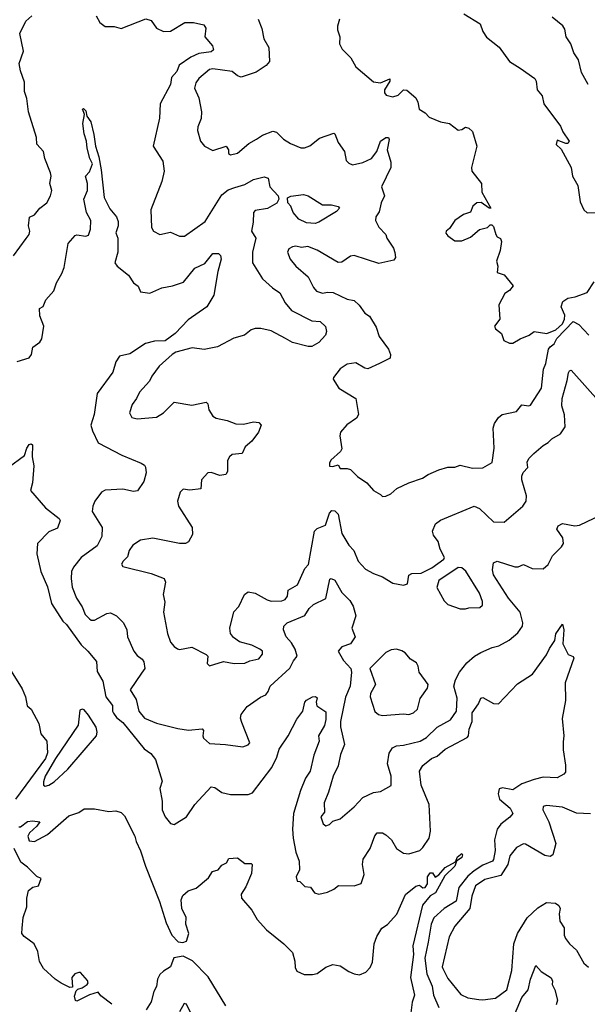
# Model space of a CAD drawing. Extents: x 1468344 to 1613994, y 525695 to 643861.
# Tile 276 of 427: x 1525360 to 1528576, y 603623 to 609202. Entities that reach past the tile are written whole.
import ezdxf

# ---------------------------------------------------------------- set-up
doc = ezdxf.new("R2010")
doc.units = 0

msp = doc.modelspace()

# ---------------------------------------------------------------- linework, layer by layer
at = {"layer": '0CON10XD'}
for points in [[(1525326.2, 607865), (1525397.3, 607962.7), (1525414.2, 607985.8), (1525417.5, 608005), (1525410, 608035), (1525416.2, 608083.8), (1525445, 608097.1), (1525475, 608134.5), (1525515, 608164.6), (1525535.7, 608205), (1525541.6, 608235), (1525530.7, 608275), (1525538.5, 608315), (1525535.5, 608334.5), (1525502.9, 608415), (1525495, 608455.8), (1525457.3, 608497.3), (1525455.7, 608535), (1525410.9, 608680.9), (1525401.4, 608755), (1525387.9, 608795), (1525387.8, 608847.8), (1525365, 608912.5), (1525357.5, 608955), (1525381.9, 609025), (1525360.9, 609125), (1525395, 609194.6), (1525428.6, 609225)], [(1525792.7, 609225), (1525815, 609186.7), (1525845, 609163.1), (1525895, 609164), (1525935, 609152), (1526075, 609206.7), (1526105, 609198.8), (1526134.5, 609154.5), (1526175.5, 609135.5), (1526215, 609137.7), (1526295, 609187.5), (1526345, 609187.5), (1526402.7, 609172.7), (1526414, 609155), (1526409.4, 609105), (1526453.3, 609055), (1526458.9, 609031.1), (1526445, 609020.6), (1526375, 609011.7), (1526329.9, 608990.1), (1526263.8, 608945), (1526250.5, 608909.5), (1526221.2, 608875), (1526214, 608835), (1526156.7, 608725), (1526152.3, 608645), (1526117, 608485), (1526170.5, 608400.5), (1526179.8, 608345), (1526164.9, 608285.1), (1526103.1, 608125), (1526106.5, 608025), (1526118.6, 608005), (1526155, 607985.5), (1526215, 607998.6), (1526265, 607975.6), (1526293.3, 607976.7), (1526410.9, 608059.1), (1526505, 608210.6), (1526540.9, 608239.1), (1526578.4, 608251.6), (1526635, 608267.7), (1526685, 608297.3), (1526745, 608312.5), (1526767.1, 608305), (1526776.9, 608255), (1526824, 608204), (1526829.3, 608185), (1526816.4, 608163.6), (1526765, 608132.2), (1526695, 608120.8), (1526685, 608110), (1526683.9, 608055), (1526674.2, 608005), (1526699.1, 607965), (1526679.7, 607885), (1526678.5, 607825), (1526735, 607733.1), (1526793, 607683), (1526835, 607655.6), (1526865, 607597.1), (1526900.5, 607555), (1527015, 607496.5), (1527062.2, 607492.2), (1527093.2, 607463.2), (1527098.6, 607435), (1527092.9, 607415), (1527055.9, 607374.1), (1527015, 607350.5), (1526995, 607350.5), (1526905, 607374.1), (1526866.2, 607395), (1526785, 607439.6), (1526726.9, 607453.1), (1526695, 607453.5), (1526671.2, 607445), (1526633.8, 607415), (1526572.8, 607397.2), (1526481.7, 607348.3), (1526405.6, 607334.4), (1526337.7, 607342.3), (1526245, 607317.8), (1526224.1, 607305.9), (1526150.2, 607239.8), (1526108.3, 607181.7), (1526096.3, 607153.7), (1526038.8, 607091.2), (1526022.9, 607055), (1525998, 607022), (1525982.9, 606975), (1525995, 606948.6), (1526025, 606940.6), (1526135, 606950.6), (1526174.6, 606975.4), (1526235, 607035.7), (1526335, 607018.9), (1526417.5, 607035), (1526425.6, 607025.6), (1526431.8, 606991.8), (1526455, 606956.2), (1526472.5, 606945), (1526535, 606932), (1526585, 606912), (1526628.8, 606911.2), (1526685, 606923.3), (1526715, 606920), (1526727.5, 606905), (1526713.5, 606865), (1526675.3, 606814.7), (1526638.1, 606781.9), (1526621.2, 606745), (1526565, 606737.8), (1526548.6, 606725), (1526538.1, 606705), (1526537.5, 606642.5), (1526528.8, 606625), (1526495, 606620.4), (1526445, 606636.9), (1526425.7, 606634.3), (1526391.2, 606595), (1526386.7, 606543.3), (1526325, 606535.6), (1526287.1, 606542.9), (1526269.2, 606525), (1526254.4, 606475), (1526260, 606445), (1526337.1, 606325), (1526338.8, 606285), (1526317.1, 606242.9), (1526300, 606235), (1526265, 606233.8), (1526115, 606264), (1526045, 606253.3), (1526000.8, 606225), (1525980, 606195), (1525970.9, 606159.1), (1525946.2, 606135), (1525937, 606117), (1525945, 606103.8), (1526105.6, 606064.4), (1526179.2, 606035), (1526186.9, 606015), (1526172.5, 605945), (1526182.7, 605902.7), (1526175.5, 605845), (1526197.5, 605725), (1526214.4, 605675), (1526235, 605650), (1526255, 605637.5), (1526265, 605634.2), (1526335, 605646), (1526416.2, 605605), (1526427.1, 605595), (1526422, 605555), (1526435, 605541.2), (1526514.5, 605565.5), (1526575, 605554.4), (1526635, 605555.8), (1526665, 605570), (1526715, 605580), (1526735, 605607.5), (1526735.8, 605625), (1526721.2, 605635), (1526675, 605658.2), (1526606.1, 605676.1), (1526571.5, 605701.5), (1526555, 605723.8), (1526550.4, 605755), (1526573.3, 605846.7), (1526601.9, 605878.1), (1526634.8, 605945.2), (1526655, 605960.9), (1526695, 605952.5), (1526762, 605915), (1526785, 605908.2), (1526845, 605909.3), (1526865, 605917.5), (1526876.9, 605935), (1526880.9, 605969.1), (1526935, 606000), (1526975, 606092), (1526996.4, 606115), (1527030.4, 606305), (1527045, 606319.4), (1527092.8, 606337.2), (1527115, 606406), (1527129.1, 606420.9), (1527145, 606419.4), (1527165, 606400), (1527185, 606290.6), (1527225, 606224.4), (1527252.5, 606195), (1527278.8, 606135), (1527318.9, 606088.9), (1527364, 606064), (1527415, 606045.7), (1527475, 606010), (1527535, 605997.8), (1527558.1, 606005), (1527564.4, 606055), (1527582.5, 606065), (1527635, 606066.2), (1527695, 606096.2), (1527762.5, 606145), (1527767.5, 606155), (1527742, 606202), (1527731.4, 606245), (1527705, 606282), (1527698.1, 606305), (1527716.5, 606345), (1527745, 606366.4), (1527935, 606445.3), (1527965, 606432.7), (1528045, 606357.5), (1528105, 606354.6), (1528211.2, 606445), (1528228.8, 606475), (1528232, 606505), (1528205.6, 606594.4), (1528205.5, 606615), (1528213, 606637), (1528240, 606665), (1528236.2, 606695), (1528244.2, 606715), (1528272.5, 606745), (1528325, 606789.2), (1528355, 606806.5), (1528375, 606828.2), (1528424, 606855), (1528450, 606895), (1528446, 606964), (1528432.6, 607015), (1528433, 607055), (1528462.7, 607157.3), (1528469.4, 607200.6), (1528475, 607213.3), (1528485, 607216), (1528655.3, 607025.3)], [(1527876.9, 609235), (1527968.9, 609178.9), (1527984.7, 609134.7), (1528005, 609102.9), (1528076.3, 609046.3), (1528135, 608965.7), (1528195, 608927.5), (1528278.8, 608868.8), (1528286.2, 608855), (1528292, 608805), (1528321.2, 608771.2), (1528330, 608725), (1528425, 608598.8), (1528437.1, 608567.1), (1528472.5, 608515), (1528465, 608500), (1528455, 608500), (1528405, 608520), (1528400, 608495), (1528428.3, 608468.3), (1528483.8, 608365), (1528492.5, 608315), (1528522.3, 608262.3), (1528535, 608170), (1528556.2, 608125), (1528575, 608108.8)], [(1526712.2, 609205), (1526732.4, 609152.4), (1526744.2, 609094.2), (1526772.5, 609045), (1526776, 608965), (1526756.8, 608943.2), (1526700, 608905), (1526615, 608877.1), (1526595, 608884.2), (1526565, 608909.2), (1526455, 608923.1), (1526435, 608920.8), (1526375, 608869.1), (1526358.2, 608845), (1526350, 608815), (1526375, 608760), (1526391.2, 608681.2), (1526387.9, 608642.1), (1526369.2, 608595), (1526368, 608575), (1526383.8, 608515), (1526406.5, 608486.5), (1526455, 608461.9), (1526530, 608485), (1526543.3, 608465), (1526543.8, 608443.8), (1526555, 608436.7), (1526595, 608446), (1526659.4, 608500.6), (1526701.4, 608525), (1526735, 608547.8), (1526795, 608570.8), (1526815, 608564.2), (1526855, 608525.8), (1526895, 608500), (1526953.6, 608476.4), (1526974.1, 608475.9), (1527005, 608488), (1527059.4, 608530.6), (1527139.2, 608559.2), (1527146.2, 608555), (1527165, 608506.7), (1527200, 608455), (1527210, 608405), (1527225, 608388.6), (1527245, 608379.4), (1527305, 608393.6), (1527353.2, 608416.8), (1527383.9, 608455), (1527403.8, 608515), (1527435, 608535.6), (1527450, 608535), (1527454, 608524), (1527442.9, 608465), (1527462.7, 608395), (1527462.7, 608365), (1527410.6, 608255), (1527428, 608205), (1527408.8, 608165), (1527396, 608114), (1527377.5, 608085), (1527376.7, 608065), (1527395, 608027.5), (1527433.8, 607985), (1527440, 607965), (1527478.2, 607908.2), (1527485, 607883.3), (1527488.9, 607855), (1527479.5, 607840.5), (1527395, 607820), (1527255, 607866.8), (1527235, 607863.2), (1527185, 607829.3), (1527165, 607825.7), (1527045, 607896.2), (1526992.5, 607917.5), (1526957.6, 607912.4), (1526925, 607918.9), (1526905, 607916.2), (1526885.4, 607904.6), (1526877.8, 607885), (1526892.9, 607845), (1526925, 607806), (1526995, 607745.8), (1527025, 607684.2), (1527041.4, 607665), (1527075, 607652.5), (1527105, 607659.2), (1527136.8, 607656.8), (1527215, 607618.6), (1527255, 607611.2), (1527283.9, 607583.9), (1527315, 607540), (1527341.7, 607521.7), (1527380, 607460), (1527397, 607407), (1527450, 607335), (1527461.9, 607305), (1527460, 607285), (1527398.8, 607255), (1527333.4, 607223.4), (1527315, 607227.3), (1527265, 607258.5), (1527215, 607251.1), (1527176.4, 607223.6), (1527137.5, 607175), (1527136.7, 607165), (1527168.8, 607115), (1527265.6, 607055.6), (1527280, 606965), (1527268.8, 606945), (1527214, 606906), (1527177.1, 606865), (1527174.4, 606845), (1527185, 606770), (1527177.5, 606755), (1527123.9, 606706.1), (1527115, 606690), (1527115, 606672.5), (1527135, 606670), (1527165, 606680), (1527175, 606660), (1527215, 606660), (1527235, 606653.8), (1527275, 606614.4), (1527327.5, 606577.5), (1527364.1, 606534.1), (1527405, 606512.5), (1527415, 606500), (1527435, 606502.5), (1527463.6, 606516.4), (1527497.5, 606545), (1527565, 606578), (1527642.5, 606605), (1527675, 606626), (1527735, 606650.8), (1527785, 606666), (1527825, 606666), (1527855, 606678.8), (1527925, 606660.6), (1527985, 606662.5), (1528036.9, 606693.1), (1528048, 606775), (1528042.4, 606887.6), (1528050.6, 606915), (1528072.6, 606947.4), (1528094.3, 606965.7), (1528175, 606982.5), (1528205, 607020), (1528245, 607014.2), (1528255, 607018.8), (1528316.2, 607115), (1528328.6, 607221.4), (1528340.8, 607255), (1528355.3, 607335), (1528365, 607349.6), (1528388.2, 607365), (1528402.7, 607395), (1528495, 607492.7), (1528527.1, 607475), (1528584.7, 607415)], [(1527172, 609205), (1527161.2, 609165), (1527161.2, 609145), (1527174, 609105), (1527171.9, 609065), (1527188.1, 609035), (1527235.9, 608985.9), (1527265.6, 608935), (1527365, 608849.5), (1527405, 608843.8), (1527457, 608867), (1527457.1, 608855), (1527426.4, 608805), (1527427.2, 608787.2), (1527436.2, 608775), (1527475, 608765.8), (1527505, 608774), (1527534.1, 608805.9), (1527553.9, 608803.9), (1527605, 608760), (1527616.7, 608735), (1527623.8, 608695), (1527656.7, 608675), (1527679.5, 608649.5), (1527745, 608623.8), (1527795, 608613.8), (1527845, 608576.7), (1527865, 608580), (1527886.1, 608593.9), (1527905, 608587.1), (1527925, 608568), (1527950.6, 608485), (1527920.8, 608365), (1527922.5, 608345), (1527976, 608275), (1527979.1, 608225), (1528030, 608135), (1528020, 608135), (1527975, 608165.8), (1527950, 608165), (1527926.7, 608145), (1527915, 608112.5), (1527875, 608098.8), (1527825, 608064.2), (1527795, 608020), (1527776.2, 608005), (1527773.6, 607993.6), (1527785, 607977.5), (1527825, 607950), (1527865, 607948.8), (1527915, 607970), (1527965, 608013.3), (1528010, 608025), (1528025, 608040), (1528035, 608040), (1528045, 608030), (1528057.5, 607985), (1528065, 607972.5), (1528083.3, 607963.3), (1528090, 607945), (1528082, 607895), (1528062, 607835), (1528068.8, 607805), (1528065, 607770), (1528105.8, 607755.8), (1528156.7, 607695), (1528135, 607667.5), (1528109.5, 607650.5), (1528075, 607587.5), (1528080, 607505), (1528050, 607465), (1528055, 607450), (1528090, 607425), (1528102.5, 607385), (1528135, 607370), (1528155, 607368.8), (1528195, 607393.8), (1528247.5, 607415), (1528274.4, 607435.6), (1528347.5, 607425), (1528397.8, 607445), (1528435, 607479.6), (1528447.4, 607505), (1528448.2, 607528.2), (1528428.8, 607575), (1528436.5, 607605), (1528465, 607624.5), (1528507.2, 607632.8), (1528575, 607657.3), (1528615, 607716.7)], [(1528580, 608835), (1528543, 608903), (1528525.6, 608975), (1528499.2, 609015), (1528483.1, 609065), (1528455.6, 609105), (1528448.5, 609148.5), (1528437.8, 609167.8), (1528377, 609217)], [(1525345.8, 607265), (1525414.4, 607285.6), (1525427.5, 607305), (1525435, 607346.7), (1525475, 607375.8), (1525485, 607394.2), (1525496.9, 607465), (1525474.2, 607525), (1525472.5, 607565), (1525493, 607577), (1525508.8, 607615), (1525554.6, 607665.4), (1525568.3, 607711.7), (1525600, 607765), (1525612.1, 607797.9), (1525635.7, 607935), (1525675, 607980), (1525685, 607984), (1525734.2, 607975.8), (1525749.4, 607980.6), (1525761.9, 608015), (1525763.1, 608065), (1525739.7, 608109.7), (1525723.1, 608185), (1525744.2, 608235), (1525743.8, 608275), (1525733.8, 608315), (1525755, 608341.2), (1525773.2, 608385), (1525757.2, 608415), (1525742.2, 608475), (1525739.4, 608515), (1525725.2, 608555), (1525718.8, 608615), (1525726.7, 608665), (1525723.1, 608676.9), (1525716.7, 608695), (1525721.2, 608698.8), (1525736, 608686), (1525740, 608655), (1525763.2, 608623.2), (1525781.3, 608551.3), (1525789.5, 608485), (1525808.9, 608425), (1525821.7, 608351.7), (1525839.5, 608195), (1525870.9, 608130.9), (1525908.6, 608085), (1525918.7, 608058.7), (1525918.9, 608035), (1525905.6, 607995), (1525915.5, 607965), (1525915.6, 607885.6), (1525899.5, 607825), (1525913.5, 607805), (1525976.8, 607755), (1526005, 607711.2), (1526032, 607692), (1526045, 607660), (1526096.8, 607653.2), (1526165, 607682.9), (1526226.2, 607693.8), (1526287.5, 607715), (1526352, 607795), (1526408.3, 607821.7), (1526455, 607877.5), (1526487.5, 607877.5), (1526497.1, 607867.1), (1526502.2, 607845), (1526482.5, 607775), (1526459.3, 607640.7), (1526420, 607575), (1526315, 607502.5), (1526242, 607425), (1526185, 607382.5), (1526125, 607381), (1526072.4, 607367.6), (1525985, 607309.2), (1525925, 607295.7), (1525904.2, 607264.2), (1525888.1, 607205), (1525800, 607085), (1525783.1, 606965), (1525763.5, 606905), (1525772.1, 606872.1), (1525804.2, 606805), (1525938.8, 606735), (1526049.1, 606689.1), (1526067.9, 606677.9), (1526073.8, 606666.2), (1526077.5, 606635), (1526063.1, 606585), (1526027.6, 606532.4), (1526005, 606528.6), (1525945, 606542.9), (1525843.8, 606536.2), (1525823.8, 606525), (1525786.6, 606473.4), (1525774.6, 606445), (1525771.8, 606415), (1525827.3, 606325), (1525826.1, 606273.9), (1525799, 606221), (1525708.6, 606155), (1525665, 606099.2), (1525653.8, 606075), (1525652.3, 606035), (1525657.3, 605987.3), (1525681.9, 605925), (1525714.5, 605875), (1525731.5, 605831.5), (1525755, 605806.9), (1525765, 605800.6), (1525785, 605800.5), (1525855, 605837.5), (1525875, 605841.1), (1525908.9, 605825), (1525947.7, 605785), (1525967.3, 605745), (1525970.6, 605705), (1526007.8, 605625), (1526025, 605600), (1526055, 605578.6), (1526064.6, 605564.6), (1526068.9, 605525), (1526051.3, 605498.7), (1525986.7, 605405), (1526020.3, 605350.3), (1526035.6, 605285), (1526067.5, 605245), (1526135, 605216), (1526255.4, 605185.4), (1526316.3, 605176.3), (1526394.2, 605184.2), (1526402, 605175), (1526397.1, 605145), (1526401.1, 605131.1), (1526435, 605101.4), (1526526.1, 605096.1), (1526625, 605081.4), (1526655, 605092.5), (1526664.2, 605105), (1526619.1, 605219.1), (1526611.8, 605245), (1526614.5, 605265), (1526648.5, 605311.5), (1526725, 605362.9), (1526755, 605376.2), (1526768.8, 605395), (1526778.8, 605425), (1526891.5, 605528.5), (1526910.7, 605569.3), (1526931.9, 605595), (1526921.3, 605635), (1526900.8, 605670.7), (1526869.2, 605705), (1526854.2, 605745), (1526856.2, 605765), (1526875, 605783.8), (1526975, 605825.8), (1527000.4, 605865), (1527025, 605888.5), (1527095, 605922.5), (1527117, 606033), (1527125, 606036.7), (1527145, 606026), (1527185, 605955.8), (1527230.4, 605910.4), (1527249.1, 605879.1), (1527264, 605825), (1527241.2, 605755), (1527260, 605705), (1527234, 605666), (1527185, 605647.8), (1527165.5, 605625), (1527195, 605570.5), (1527235.6, 605525.6), (1527240.6, 605505), (1527232.1, 605425), (1527207, 605363), (1527178.1, 605225), (1527176.9, 605195), (1527201.2, 605095), (1527177.7, 605037.7), (1527165.5, 604975), (1527135.5, 604915), (1527109.5, 604825), (1527084.8, 604765.2), (1527087.5, 604712.5), (1527066.7, 604685), (1527078.8, 604645), (1527095, 604634.2), (1527115, 604641.2), (1527135, 604661.2), (1527175, 604674), (1527255, 604741.2), (1527305, 604795.8), (1527365, 604824), (1527405, 604828.8), (1527465, 604862.5), (1527465.5, 604915), (1527443.8, 604985), (1527454, 605046), (1527472.8, 605077.2), (1527495, 605088.5), (1527535, 605091.6), (1527629.2, 605115), (1527665, 605135.5), (1527726.1, 605193.9), (1527800.3, 605235), (1527835.2, 605285), (1527838, 605358), (1527820, 605425)], [(1527035, 608046.9), (1526985, 608051.2), (1526942.7, 608072.7), (1526910.5, 608110.5), (1526895.6, 608145), (1526878.8, 608165), (1526877.9, 608192.1), (1526896.9, 608203.1), (1526968.3, 608211.7), (1526995, 608203.5), (1527075, 608153.1), (1527127.3, 608152.7), (1527165, 608143.8), (1527172, 608135), (1527155.8, 608115), (1527055, 608054.5), (1527035, 608046.9)], [(1528575, 608108.8), (1528675, 608112.5)], [(1525294.3, 606665.7), (1525386.8, 606733.2), (1525401.3, 606775), (1525415, 606794.5), (1525425, 606798.2), (1525432.4, 606792.4), (1525430.4, 606725), (1525441.3, 606675), (1525432.7, 606577.3), (1525421.1, 606535), (1525505.8, 606435.8), (1525583.3, 606375), (1525588.8, 606365), (1525575, 606322), (1525525, 606300.6), (1525460.6, 606235), (1525457.8, 606175), (1525480.4, 606075), (1525518.1, 605988.1), (1525541.4, 605895), (1525604.6, 605794.6), (1525625.5, 605775), (1525709.3, 605659.3), (1525746.6, 605625), (1525796.1, 605565), (1525799.4, 605509.4), (1525831.2, 605455), (1525849.2, 605365), (1525885.9, 605315.9), (1525886.4, 605285), (1525892.4, 605272.4), (1525908.9, 605248.9), (1525945, 605220.8), (1526065, 605070.8), (1526102.5, 605045), (1526129.5, 605009.5), (1526168, 604888), (1526154.3, 604845), (1526168.2, 604775), (1526166.8, 604725), (1526184.5, 604684.5), (1526215, 604647.3), (1526235, 604641.4), (1526305, 604685.6), (1526351.9, 604755), (1526445, 604856), (1526465, 604850.8), (1526505, 604822.9), (1526555, 604811.4), (1526655, 604811.2), (1526679.5, 604820.5), (1526788.1, 604965), (1526816.9, 605023.1), (1526830.8, 605069.2), (1526880.8, 605145), (1526930.3, 605239.7), (1526964.3, 605285), (1526976.2, 605335), (1526985, 605346.2), (1527020, 605365), (1527036.4, 605366.4), (1527045, 605360), (1527040, 605335), (1527043.8, 605315), (1527095, 605280), (1527095, 605237.5), (1527087.1, 605202.9), (1527053.8, 605145), (1527056.7, 605115), (1527025.9, 605035), (1527006.1, 604945), (1526980, 604905), (1526950.6, 604835), (1526911.8, 604705), (1526906.2, 604615), (1526909.5, 604565), (1526925.6, 604485.6), (1526943.3, 604435)], [(1527820, 605425), (1527828.8, 605461.2), (1527852, 605505), (1527892.6, 605557.4), (1527936.2, 605595), (1527973, 605617), (1528036.2, 605645), (1528075.7, 605655), (1528133.1, 605686.9), (1528182.3, 605727.7), (1528208.8, 605765), (1528210.9, 605785), (1528194.7, 605844.7), (1528130.3, 605925), (1528045, 606057.5), (1528039.6, 606085), (1528045.5, 606124.5), (1528065, 606134.2), (1528165, 606101.9), (1528185, 606102.9), (1528215, 606116.1), (1528262.8, 606092.8), (1528325, 606090.8), (1528354, 606116), (1528378.3, 606165), (1528429.1, 606215), (1528440.2, 606235), (1528436.4, 606266.4), (1528403.3, 606315), (1528410, 606335), (1528435, 606348.1), (1528505, 606334.3), (1528531.5, 606338.5), (1528655, 606397.5)], [(1527855, 605863.6), (1527885, 605863.8), (1527905, 605870.5), (1527967.6, 605872.4), (1527982, 605885), (1527983.1, 605905), (1527965, 605953.1), (1527887.5, 606077.5), (1527865, 606096.9), (1527845, 606098.1), (1527735.5, 606024.5), (1527723.1, 605985), (1527765, 605910), (1527785, 605888.4), (1527855, 605863.6)], [(1526943.3, 604435), (1526946.2, 604385), (1526927.5, 604345), (1526931.7, 604321.7), (1526948.3, 604318.3), (1526975, 604290), (1527007, 604287), (1527030, 604255), (1527055, 604247.5), (1527105, 604258.8), (1527140, 604275), (1527166.7, 604296.7), (1527255, 604294), (1527295, 604307.5), (1527312.3, 604357.7), (1527302.9, 604415), (1527306.1, 604445), (1527345, 604506), (1527372, 604578), (1527385.4, 604594.6), (1527415, 604595.4), (1527435, 604583.5), (1527466.9, 604555), (1527494.4, 604505), (1527535, 604479.1), (1527565, 604475.5), (1527626.7, 604495), (1527645, 604511.8), (1527680, 604565), (1527688.2, 604605), (1527680.8, 604755), (1527634.8, 604865), (1527625.6, 604945), (1527645, 604976.4), (1527693.5, 605016.5), (1527725, 605029), (1527770.5, 605069.5), (1527802.9, 605085), (1527894.8, 605135.2), (1527903.2, 605145), (1527907.1, 605182.9), (1527923.1, 605225), (1527924.2, 605275), (1527960, 605325), (1527972.2, 605357.8), (1527985, 605362), (1528045, 605328), (1528073.6, 605326.4), (1528180.5, 605439.5), (1528266.2, 605493.8), (1528345, 605603.3), (1528360.9, 605639.1), (1528391.9, 605685), (1528397.7, 605722.3), (1528435, 605776.2), (1528442.2, 605745), (1528436.7, 605665), (1528467.5, 605605), (1528495, 605594), (1528500.6, 605585), (1528450.6, 605445), (1528453.1, 605345), (1528433.4, 605243.4), (1528443.1, 605145), (1528439.8, 605110.2), (1528440, 605065), (1528452.5, 604977.5), (1528451.7, 604938.3), (1528443, 604927), (1528405, 604905.7), (1528325, 604910.6), (1528275, 604897.3), (1528205, 604872), (1528155, 604839.1), (1528095, 604848.9), (1528076.9, 604843.1), (1528071.1, 604815), (1528077.8, 604785), (1528138.9, 604735), (1528154.2, 604705), (1528137, 604683), (1528085.7, 604644.3), (1528065, 604615.6), (1528050.1, 604555), (1528053.3, 604495), (1528045, 604444), (1528039.4, 604435), (1527985, 604410.7), (1527935, 604379), (1527900.1, 604349.9), (1527848.7, 604285), (1527833.4, 604206.6), (1527765, 604166.6), (1527706.9, 604113.1), (1527692.3, 604077.7), (1527675.2, 603975), (1527654.8, 603884.8), (1527667.3, 603795), (1527696.7, 603725), (1527704.5, 603675), (1527735, 603605.7)], [(1527415, 605258.8), (1527535, 605269.2), (1527565, 605264.3), (1527591.2, 605275), (1527613.8, 605295), (1527629.6, 605355), (1527670.8, 605415), (1527674.4, 605435), (1527624.2, 605505), (1527618.6, 605538.6), (1527607.7, 605557.7), (1527575, 605578.8), (1527545, 605613.8), (1527525, 605625.7), (1527495, 605635.8), (1527465, 605632.5), (1527435, 605616.2), (1527343.8, 605525), (1527376.7, 605435), (1527348.5, 605385), (1527345.6, 605365), (1527372.5, 605282.5), (1527392.5, 605265), (1527415, 605258.8)], [(1525303.1, 605525), (1525375, 605410), (1525392.9, 605365), (1525403.3, 605315), (1525426, 605295), (1525468, 605215), (1525480, 605155), (1525513.8, 605115), (1525517.8, 605047.8), (1525506.3, 605015), (1525337, 604785)], [(1525505, 604859.2), (1525525, 604864), (1525555, 604883.9), (1525633.2, 604955), (1525795.1, 605144.9), (1525800, 605165), (1525793, 605193), (1525751.1, 605261.1), (1525725, 605291.4), (1525714.7, 605295.3), (1525700.8, 605289.2), (1525691.2, 605205), (1525563.1, 605015), (1525505.2, 604915), (1525494.6, 604884.6), (1525495.7, 604865.7), (1525505, 604859.2)], [(1525458, 604632), (1525416.2, 604595), (1525406.6, 604575), (1525415, 604549.2), (1525445, 604544.8), (1525518.6, 604585), (1525639.1, 604690.9), (1525695, 604710.5), (1525725, 604730.4), (1525785, 604730), (1525865, 604716), (1525905, 604718.8), (1525935, 604710), (1525955, 604690.8), (1526013.1, 604575), (1526019.3, 604545), (1526045, 604491.8), (1526072.5, 604405), (1526152.3, 604205), (1526190.2, 604085), (1526222.4, 604015), (1526257.9, 603977.9), (1526285, 603973.8), (1526305, 603981.1), (1526318.3, 604025), (1526302.1, 604077.9), (1526303.3, 604115), (1526278.3, 604165), (1526276.1, 604215), (1526285, 604240.2), (1526315, 604265.2), (1526359.2, 604280.8), (1526429.4, 604340.6), (1526453.1, 604375), (1526484.6, 604385.4), (1526505, 604412), (1526531.2, 604425), (1526545, 604450), (1526595, 604453.3), (1526635, 604421.2), (1526671.7, 604421.7), (1526677.5, 604415), (1526673.5, 604365), (1526641.4, 604288.6), (1526615, 604247.5), (1526616.2, 604225), (1526675.6, 604155.6), (1526705, 604102.9), (1526758.6, 604045), (1526856.2, 603965), (1526905, 603916.2), (1526918.3, 603868.3), (1526920.9, 603830.9), (1526930.3, 603810.3), (1526971.7, 603791.7), (1527018.9, 603791.1), (1527045, 603798.1), (1527095, 603834), (1527135, 603848), (1527175, 603840.8), (1527225, 603809.4), (1527255, 603795.6), (1527285, 603790.6), (1527320.8, 603805), (1527345, 603830.8), (1527358.9, 603861.1), (1527368.5, 603965), (1527383.1, 604006.9), (1527412.5, 604055), (1527445, 604075.8), (1527496, 604134), (1527545.8, 604245), (1527605, 604293.3), (1527625, 604297.5), (1527645, 604282.5), (1527657.5, 604285), (1527670, 604305), (1527670, 604345), (1527685, 604367.5), (1527698.3, 604368.3), (1527715, 604343.3), (1527735, 604356.7), (1527771.1, 604398.9), (1527829.5, 604430.5), (1527841.1, 604458.9), (1527865, 604476.7), (1527869.4, 604469.4), (1527865.4, 604455), (1527835.6, 604434.4), (1527825, 604405.7), (1527769.7, 604350.3), (1527715.4, 604255), (1527685, 604237.5), (1527641.4, 604185), (1527587.1, 603955), (1527590.5, 603905), (1527574.6, 603774.6), (1527597.1, 603675), (1527584.5, 603635.5), (1527572.7, 603545)], [(1528595, 604701.5), (1528515, 604705.3), (1528435, 604740), (1528345, 604750), (1528326.7, 604743.3), (1528324.2, 604725), (1528357.6, 604657.6), (1528398.5, 604535), (1528380.5, 604469.5), (1528365, 604460), (1528335, 604466.7), (1528225, 604530.6), (1528215, 604531.5), (1528175, 604511.6), (1528137.3, 604465), (1528126.1, 604415), (1528086.7, 604353.3), (1527995, 604329.5), (1527942.5, 604295), (1527922.3, 604235), (1527910.5, 604165), (1527826.2, 604065), (1527793.8, 604005), (1527754.5, 603835), (1527757.5, 603825), (1527785, 603770), (1527859.1, 603679.1), (1527899.8, 603659.8), (1527961.1, 603651.1), (1527985, 603648), (1528055, 603657.1), (1528120.8, 603705), (1528148.1, 603815), (1528160, 603965), (1528180.9, 604025), (1528235, 604113.8), (1528295, 604170.4), (1528345, 604200), (1528395, 604195.5), (1528415, 604182), (1528422.2, 604165), (1528417.3, 604135), (1528420.4, 604095), (1528445, 604056.7), (1528444.3, 604015), (1528452.5, 603995), (1528474.2, 603965), (1528515, 603929.2), (1528556.4, 603856.4), (1528582.6, 603832.6)], [(1525355, 604628.8), (1525365, 604628.3), (1525405, 604658.1), (1525433.6, 604663.6), (1525475, 604656.7), (1525458, 604632)], [(1525883, 603623), (1525820.7, 603670.7), (1525805, 603692.5), (1525755, 603677.5), (1525685, 603641.3), (1525675.8, 603645), (1525671.8, 603668.2), (1525681.2, 603698.8), (1525690.5, 603709.5), (1525715, 603716), (1525742, 603735), (1525748, 603745), (1525745, 603757.5), (1525705, 603802.5), (1525695, 603803.3), (1525672.5, 603795), (1525656.7, 603775), (1525660, 603720), (1525645, 603717.5), (1525595, 603742.9), (1525561.4, 603765), (1525495, 603825.7), (1525472.2, 603865), (1525463, 603923), (1525442.5, 603965), (1525385, 604007.5), (1525373.3, 604025), (1525374.1, 604054.1), (1525379.2, 604115), (1525400, 604175), (1525400, 604225), (1525411.2, 604268.8), (1525435, 604287.5), (1525466.4, 604293.6), (1525482, 604335), (1525457.5, 604347.5), (1525405, 604400.4), (1525367.8, 604427.8), (1525329.4, 604505)], [(1526528.2, 603615), (1526427.9, 603777.9), (1526338.5, 603868.5), (1526285.8, 603895), (1526234.1, 603885.9), (1526214, 603835), (1526175, 603811.5), (1526155, 603791.9), (1526141.8, 603765), (1526135.7, 603724.3), (1526120, 603695), (1526105, 603637.5), (1526077.7, 603592.3)], [(1528166.4, 603573.6), (1528205, 603661.4), (1528240.3, 603705), (1528254.2, 603765.8), (1528285, 603843.3), (1528315, 603808.6), (1528372.1, 603772.1), (1528378, 603755), (1528376, 603735), (1528392, 603705), (1528406.2, 603646.2), (1528400, 603620)], [(1526350.4, 603530.4), (1526305, 603623.8), (1526292.1, 603627.9), (1526265, 603580)]]:
    msp.add_lwpolyline(points, dxfattribs=at)

doc.saveas('drawing.dxf')
